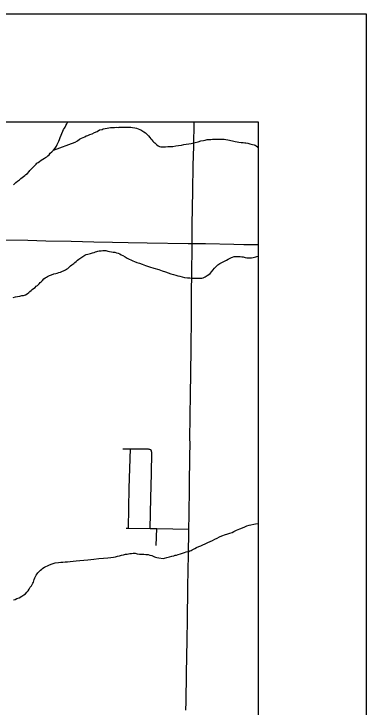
# Model space of a CAD drawing. Extents: x 2.1 to 73.9, y 4 to 26.
# Drawn here: x 48.532 to 48.859, y 24.363 to 25.005 of the extents above; entities that cross this region are included whole.
import ezdxf

# ---------------------------------------------------------------- set-up
doc = ezdxf.new("R2010")
doc.units = 0
for name, color, linetype in [('GM_X_Minor_River', 7, 'Continuous'), ('GM_X_Township_Road', 7, 'Continuous'), ('SH_Data', 7, 'Continuous')]:
    doc.layers.add(name, color=color, linetype=linetype)

msp = doc.modelspace()

# ---------------------------------------------------------------- linework, layer by layer
at = {"layer": 'GM_X_Minor_River'}
for points in [[(48.56557, 24.8759), (48.56694, 24.87738), (48.56868, 24.87886), (48.57005, 24.88053), (48.57124, 24.88259), (48.57185, 24.88391), (48.57264, 24.88541), (48.57345, 24.88709), (48.57406, 24.88879), (48.57487, 24.89067), (48.57729, 24.89649), (48.57789, 24.89781), (48.57869, 24.89912), (48.57928, 24.90024), (48.58008, 24.90174), (48.58088, 24.90324), (48.58187, 24.90492), (48.582, 24.90511)], [(48.56865, 24.87883), (48.58881, 24.88613), (48.59074, 24.88761), (48.59267, 24.88889), (48.5946, 24.88979), (48.59613, 24.89051), (48.59748, 24.89123), (48.59883, 24.89196), (48.60036, 24.89249), (48.60228, 24.89339), (48.60439, 24.8941), (48.60651, 24.89518), (48.609, 24.89626), (48.61132, 24.89753), (48.61361, 24.89804), (48.61476, 24.89858), (48.61648, 24.89892), (48.6182, 24.89925), (48.61991, 24.8994), (48.62144, 24.89974), (48.62334, 24.89988), (48.62524, 24.89984), (48.62733, 24.89997), (48.62866, 24.89994), (48.62961, 24.9001), (48.63171, 24.90024), (48.63342, 24.9002), (48.63493, 24.90016), (48.63664, 24.90012), (48.63854, 24.90007), (48.64025, 24.90003), (48.64195, 24.89979), (48.64385, 24.89955), (48.64555, 24.89913), (48.64705, 24.89852), (48.64856, 24.89811), (48.64968, 24.89751), (48.65249, 24.89592), (48.65379, 24.89474), (48.65547, 24.89337), (48.65677, 24.8922), (48.65806, 24.89065), (48.65897, 24.88929), (48.65971, 24.88833), (48.66063, 24.88716), (48.66155, 24.88619), (48.66249, 24.8856), (48.66435, 24.88384), (48.66565, 24.88286), (48.66697, 24.88225), (48.6681, 24.88204), (48.66942, 24.88181), (48.67056, 24.88178), (48.67246, 24.88193), (48.67475, 24.88206), (48.67684, 24.88219), (48.67931, 24.88232), (48.68217, 24.88282), (48.68465, 24.88314), (48.68713, 24.88345), (48.68942, 24.88396), (48.69171, 24.88429), (48.694, 24.88461), (48.69629, 24.88512), (48.69992, 24.88598), (48.70278, 24.88666), (48.70527, 24.88736), (48.70756, 24.88787), (48.70928, 24.88821), (48.711, 24.88855), (48.71233, 24.8887), (48.71347, 24.88867), (48.71461, 24.88883), (48.71614, 24.88898), (48.71804, 24.88913), (48.71994, 24.88908), (48.72241, 24.88902), (48.72412, 24.88897), (48.72563, 24.88894), (48.72677, 24.88891), (48.72848, 24.88867), (48.73018, 24.88844), (48.73472, 24.88757), (48.73585, 24.88716), (48.73698, 24.88675), (48.73906, 24.88651), (48.74057, 24.88628), (48.74247, 24.88604), (48.74436, 24.8858), (48.74588, 24.88576), (48.74682, 24.88555), (48.74871, 24.88531), (48.74966, 24.8851), (48.7506, 24.88469), (48.75192, 24.88447), (48.75324, 24.88406), (48.75456, 24.88364), (48.75551, 24.88343), (48.75644, 24.88284), (48.75774, 24.88185), (48.75853, 24.88112)], [(48.5314, 24.84657), (48.53238, 24.84749), (48.53374, 24.84879), (48.53529, 24.85008), (48.53703, 24.85136), (48.53839, 24.85266), (48.53956, 24.85358), (48.54072, 24.8545), (48.54207, 24.85541), (48.54304, 24.85615), (48.5444, 24.85725), (48.54596, 24.85892), (48.54674, 24.85985), (48.54753, 24.86097), (48.54909, 24.86245), (48.55064, 24.86393), (48.55143, 24.86486), (48.5524, 24.86579), (48.55318, 24.86671), (48.55433, 24.86726), (48.55569, 24.86836), (48.55724, 24.86946), (48.55878, 24.87037), (48.56013, 24.87129), (48.56129, 24.87202), (48.56226, 24.87275), (48.56342, 24.87367), (48.5644, 24.8746), (48.56557, 24.8759)], [(48.60026, 24.78234), (48.6016, 24.78268), (48.60294, 24.78303), (48.60485, 24.78355), (48.60619, 24.78409), (48.60754, 24.78462), (48.60869, 24.78497), (48.60964, 24.78514), (48.61098, 24.78548), (48.61193, 24.78565), (48.61288, 24.78563), (48.6144, 24.78578), (48.61612, 24.78592), (48.61726, 24.78589), (48.61895, 24.78528), (48.62065, 24.78505), (48.62235, 24.78462), (48.62387, 24.7844), (48.62538, 24.78417), (48.62708, 24.78375), (48.62859, 24.78333), (48.63009, 24.78272), (48.6314, 24.78193), (48.6329, 24.78113), (48.63496, 24.77994), (48.63683, 24.77875), (48.64227, 24.77614), (48.64378, 24.77554), (48.64585, 24.77472), (48.6483, 24.77409), (48.65093, 24.77307), (48.65395, 24.77205), (48.65771, 24.77081), (48.66148, 24.76939), (48.6662, 24.76832), (48.6694, 24.7671), (48.67241, 24.76607), (48.67485, 24.76506), (48.67749, 24.76424), (48.67995, 24.7636), (48.68202, 24.76298), (48.6839, 24.76236), (48.68579, 24.76194), (48.68787, 24.7615), (48.68994, 24.76088), (48.69297, 24.76042), (48.69487, 24.76038), (48.69638, 24.76015), (48.69771, 24.76011), (48.69866, 24.76009), (48.69961, 24.76007), (48.70113, 24.76022), (48.70246, 24.76018), (48.70379, 24.76015), (48.70512, 24.76031), (48.70626, 24.76028), (48.70741, 24.76063), (48.70914, 24.76153), (48.71107, 24.76262), (48.71262, 24.76373), (48.71378, 24.76446), (48.71553, 24.76631), (48.71632, 24.76762), (48.71789, 24.76948), (48.71886, 24.7704), (48.72004, 24.7717), (48.72101, 24.77263), (48.72197, 24.77317), (48.72294, 24.77372), (48.72409, 24.77445), (48.7289, 24.7768), (48.73064, 24.77789), (48.73237, 24.7788), (48.73352, 24.77934), (48.73448, 24.77969), (48.7362, 24.78022), (48.73753, 24.78019), (48.73906, 24.78034), (48.74039, 24.7803), (48.74171, 24.78027), (48.74323, 24.78004), (48.74455, 24.77982), (48.74625, 24.7794), (48.74776, 24.77917), (48.74947, 24.77893), (48.75099, 24.7789), (48.75232, 24.77905), (48.75365, 24.77921), (48.75499, 24.77955), (48.75614, 24.77991), (48.75729, 24.78026), (48.75853, 24.78053)], [(48.53126, 24.7423), (48.53336, 24.74282), (48.53527, 24.74334), (48.53737, 24.74367), (48.53909, 24.744), (48.54061, 24.74415), (48.54176, 24.74451), (48.54272, 24.74486), (48.54426, 24.74558), (48.54562, 24.74688), (48.5466, 24.74799), (48.54776, 24.74872), (48.54892, 24.74964), (48.55008, 24.75075), (48.55144, 24.75167), (48.55261, 24.75278), (48.55376, 24.75351), (48.55513, 24.75499), (48.55611, 24.75611), (48.55727, 24.75684), (48.55844, 24.75814), (48.55961, 24.75944), (48.56077, 24.76036), (48.56193, 24.76109), (48.56308, 24.76163), (48.56482, 24.76272), (48.56674, 24.76343), (48.56903, 24.76414), (48.57075, 24.76447), (48.5719, 24.76482), (48.57343, 24.76535), (48.57497, 24.76588), (48.57958, 24.76805), (48.58073, 24.76859), (48.58189, 24.76913), (48.58306, 24.77043), (48.58423, 24.77154), (48.58558, 24.77245), (48.58655, 24.77319), (48.58751, 24.77392), (48.58849, 24.77485), (48.58965, 24.77577), (48.59082, 24.77688), (48.59217, 24.77779), (48.59391, 24.77908), (48.59488, 24.77981), (48.59584, 24.78036), (48.59777, 24.78145), (48.59892, 24.78199), (48.60026, 24.78234)], [(48.54991, 24.47862), (48.55031, 24.47974), (48.55073, 24.48106), (48.55114, 24.48238), (48.55194, 24.48388), (48.55253, 24.485), (48.55332, 24.48612), (48.55392, 24.48706), (48.55489, 24.48798), (48.55645, 24.48965), (48.55761, 24.49057), (48.55878, 24.49149), (48.56013, 24.49241), (48.56436, 24.49439), (48.56627, 24.4951), (48.56819, 24.49581), (48.57011, 24.49652), (48.57334, 24.49682), (48.57544, 24.49696), (48.57734, 24.4971), (48.57924, 24.49724), (48.58153, 24.49737), (48.584, 24.49769), (48.58667, 24.498), (48.58972, 24.4983), (48.59314, 24.4986), (48.59657, 24.49889), (48.60038, 24.49917), (48.60609, 24.49979), (48.61066, 24.50043), (48.61504, 24.50089), (48.61885, 24.50117), (48.62171, 24.50148), (48.62418, 24.5018), (48.62609, 24.50213), (48.628, 24.50246), (48.62991, 24.50298), (48.63163, 24.50351), (48.63354, 24.50384), (48.63526, 24.50437), (48.63698, 24.50451), (48.63813, 24.50486), (48.63946, 24.50502), (48.64079, 24.50518), (48.64251, 24.50532), (48.64421, 24.50528), (48.64629, 24.50485), (48.64838, 24.5046), (48.65046, 24.50436), (48.65236, 24.50431), (48.65407, 24.50427), (48.65634, 24.50402), (48.65804, 24.5036), (48.65974, 24.50318), (48.66105, 24.50257), (48.66218, 24.50197), (48.66312, 24.50176), (48.66444, 24.50135), (48.66633, 24.50092), (48.6703, 24.50044), (48.67145, 24.50079), (48.67375, 24.50149), (48.67604, 24.502), (48.67833, 24.50251), (48.68006, 24.50304), (48.68139, 24.50339), (48.68273, 24.50354), (48.68407, 24.50408), (48.68637, 24.50478), (48.68829, 24.50549), (48.6902, 24.50601), (48.69173, 24.50654), (48.69307, 24.50689), (48.69402, 24.50705), (48.69499, 24.5076), (48.69632, 24.50795), (48.69729, 24.50849), (48.69844, 24.50903), (48.69979, 24.50976), (48.70133, 24.51067), (48.70344, 24.51156), (48.70517, 24.51228), (48.70709, 24.51299), (48.7092, 24.51389), (48.7117, 24.51515), (48.71401, 24.51623), (48.71593, 24.51713), (48.71805, 24.51822), (48.72035, 24.5193), (48.72247, 24.52039), (48.72478, 24.52147), (48.72803, 24.52252), (48.72937, 24.52287), (48.73033, 24.52322), (48.73205, 24.52394), (48.73416, 24.52465), (48.73589, 24.52555), (48.73839, 24.52682), (48.74127, 24.52789), (48.74396, 24.52896), (48.74606, 24.52966)], [(48.74606, 24.52966), (48.74799, 24.53056), (48.7501, 24.53146), (48.75582, 24.53245), (48.75853, 24.53289)], [(48.53144, 24.46199), (48.53298, 24.46252), (48.5347, 24.46324), (48.53682, 24.46414), (48.53913, 24.46541), (48.54106, 24.46669), (48.5426, 24.46779), (48.54397, 24.46927), (48.54514, 24.47057), (48.54594, 24.47188), (48.54693, 24.47375), (48.54811, 24.47505), (48.54871, 24.47637), (48.5495, 24.47768), (48.54991, 24.47862)]]:
    msp.add_lwpolyline(points, dxfattribs=at)
at = {"layer": 'GM_X_Township_Road'}
for p, q in [((48.63276, 24.60209), (48.64001, 24.60205)), ((48.63612, 24.52847), (48.63805, 24.52847)), ((48.63805, 24.52847), (48.65819, 24.52817)), ((48.65819, 24.52817), (48.66429, 24.52808)), ((48.6639, 24.51239), (48.66429, 24.52808)), ((48.66429, 24.52808), (48.69411, 24.52769))]:
    msp.add_line(p, q, dxfattribs=at)
for points in [[(48.69706, 24.79239), (48.69709, 24.79488), (48.69728, 24.80949), (48.69784, 24.84119), (48.6982, 24.8645), (48.6986, 24.88252), (48.69894, 24.9049), (48.69895, 24.90511)], [(48.52235, 24.79584), (48.54473, 24.79528), (48.56141, 24.79491), (48.58482, 24.7944), (48.60601, 24.7939), (48.62335, 24.79349), (48.63796, 24.79326), (48.65537, 24.79306), (48.6936, 24.79245), (48.69706, 24.79239)], [(48.69411, 24.52769), (48.69431, 24.54063), (48.69476, 24.56658), (48.69509, 24.59703), (48.69519, 24.6048), (48.69515, 24.61383), (48.6954, 24.62936), (48.69572, 24.65578), (48.69588, 24.66852), (48.69631, 24.69836), (48.69651, 24.72074), (48.69661, 24.73193), (48.69671, 24.74529), (48.69696, 24.76612), (48.69705, 24.78755), (48.69706, 24.79239)], [(48.69706, 24.79239), (48.70967, 24.79218), (48.73587, 24.79174), (48.74519, 24.79155), (48.75853, 24.79132)], [(48.63805, 24.52847), (48.63888, 24.56558), (48.64001, 24.60205)], [(48.64001, 24.60205), (48.6408, 24.60209), (48.64729, 24.60202), (48.65624, 24.60193), (48.65706, 24.60187), (48.65749, 24.6018), (48.65812, 24.60158), (48.65856, 24.60131), (48.65908, 24.60081)], [(48.65819, 24.52817), (48.65895, 24.55626), (48.65933, 24.57906), (48.65962, 24.5987), (48.65951, 24.59962), (48.6594, 24.60002), (48.65908, 24.60081)], [(48.69131, 24.3599), (48.69146, 24.36749), (48.69193, 24.3939), (48.69252, 24.42498), (48.69282, 24.44363), (48.6933, 24.47285), (48.69352, 24.49087), (48.69377, 24.50267), (48.69411, 24.52769)]]:
    msp.add_lwpolyline(points, dxfattribs=at)
at = {"layer": 'SH_Data'}
for p, q in [((41.85853, 25.00511), (48.85853, 25.00511)), ((48.85853, 25.00511), (48.85853, 18.00511)), ((41.95853, 24.90511), (48.75853, 24.90511)), ((48.75853, 24.90511), (48.75853, 18.10511))]:
    msp.add_line(p, q, dxfattribs=at)

doc.saveas('drawing.dxf')
